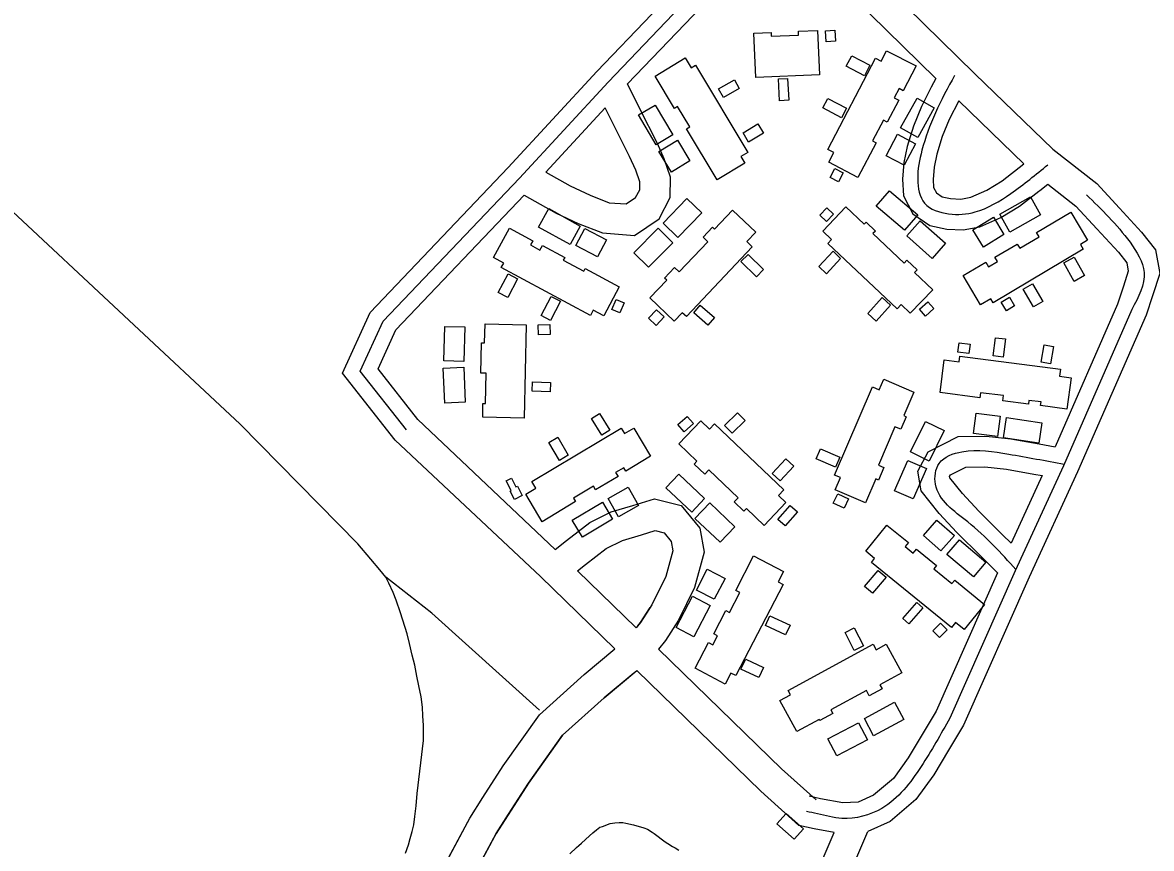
# Model space of a CAD drawing. Extents: x 3683613 to 3738215, y 469626 to 495384.
# Drawn here: x 3699931 to 3701036, y 485002 to 485810 of the extents above; entities that cross this region are included whole.
import ezdxf

# ---------------------------------------------------------------- set-up
doc = ezdxf.new("R2010")
doc.units = 0
for name, color, linetype in [('V-BLDG-OTLN', 7, 'Continuous'), ('V-ROAD-CNTR', 7, 'Continuous'), ('V-SITE-VEGE', 7, 'Continuous'), ('V-TOPO-SHOR', 7, 'Continuous')]:
    doc.layers.add(name, color=color, linetype=linetype)

msp = doc.modelspace()

# ---------------------------------------------------------------- linework, layer by layer
at = {"layer": 'V-BLDG-OTLN'}
for points in [[(3700709.4, 485802.4), (3700711.4, 485759), (3700649.2, 485756.2), (3700647.3, 485799.7), (3700664, 485800.4), (3700664.2, 485796.6), (3700690.9, 485797.8), (3700690.8, 485801.6)], [(3700717.9, 485791.1), (3700717.2, 485801.9), (3700726.4, 485802.5), (3700727.1, 485791.7)], [(3700590, 485768.2), (3700641.3, 485682.8), (3700634.6, 485678.8), (3700638.4, 485672.3), (3700611.2, 485656), (3700581.2, 485706), (3700584.4, 485708), (3700572.5, 485727.8), (3700569.5, 485726), (3700550.5, 485757.7), (3700579.9, 485775.4), (3700585.7, 485765.7)], [(3700719.8, 485685.8), (3700766.3, 485775), (3700771.7, 485772.2), (3700777.1, 485782.5), (3700806, 485767.5), (3700793.4, 485743.3), (3700789.4, 485745.4), (3700784.7, 485736.4), (3700789, 485734.2), (3700777.7, 485712.6), (3700774, 485714.6), (3700763.4, 485694.2), (3700766.9, 485692.4), (3700749.1, 485658.4), (3700720.5, 485673.3), (3700725.5, 485682.9)], [(3700755.4, 485757.9), (3700737.7, 485767.2), (3700743.1, 485777.5), (3700760.8, 485768.2)], [(3700612.6, 485745.2), (3700628.1, 485754), (3700632.9, 485745.5), (3700617.5, 485736.7)], [(3700672.4, 485733.4), (3700671.3, 485754.9), (3700680.2, 485755.3), (3700681.3, 485733.9)], [(3700551.5, 485690.3), (3700534.1, 485719.6), (3700550.5, 485729.3), (3700567.8, 485700)], [(3700733.1, 485716.9), (3700714.8, 485726.4), (3700719.7, 485735.8), (3700737.9, 485726.3)], [(3700790.9, 485706.8), (3700807, 485736), (3700823.8, 485726.7), (3700807.8, 485697.5)], [(3700636.6, 485702), (3700651.2, 485710.8), (3700656.8, 485701.6), (3700642.1, 485692.8)], [(3700554.3, 485683.7), (3700572.3, 485694.8), (3700584.6, 485674.8), (3700566.7, 485663.7)], [(3700776.8, 485679.6), (3700787.9, 485700.6), (3700805.4, 485691.4), (3700794.3, 485670.3)], [(3700730, 485654.2), (3700721.9, 485658.5), (3700726.5, 485667.2), (3700734.6, 485662.8)], [(3700780, 485645.4), (3700807.6, 485621.8), (3700794.7, 485606.7), (3700767.1, 485630.3)], [(3700887.9, 485622.5), (3700918, 485639.4), (3700927.9, 485621.7), (3700897.7, 485604.9)], [(3700446.4, 485627.9), (3700477.3, 485610.8), (3700467.2, 485592.6), (3700436.3, 485609.8)], [(3700558.3, 485613.5), (3700581.7, 485637.8), (3700596.2, 485623.8), (3700572.8, 485599.6)], [(3700711.8, 485621.4), (3700718.6, 485628.7), (3700725.2, 485622.5), (3700718.4, 485615.2)], [(3700787.4, 485529.8), (3700719.7, 485593.8), (3700723.3, 485597.7), (3700714.8, 485605.7), (3700737.4, 485629.6), (3700755.3, 485612.6), (3700757.1, 485614.6), (3700766.2, 485605.9), (3700763.8, 485603.4), (3700794.3, 485574.5), (3700797.1, 485577.5), (3700807.1, 485568), (3700804.5, 485565.3), (3700822.3, 485548.5), (3700800.4, 485525.4), (3700791.4, 485534)], [(3700645.7, 485590.5), (3700581.1, 485522.3), (3700577.1, 485526), (3700569.3, 485517.8), (3700545.4, 485540.4), (3700561.9, 485557.8), (3700559.7, 485559.8), (3700569.5, 485570.2), (3700574.1, 485565.9), (3700602.1, 485595.5), (3700597.5, 485599.8), (3700606.8, 485609.7), (3700608.7, 485607.9), (3700626.3, 485626.5), (3700649.1, 485604.9), (3700640.3, 485595.6)], [(3700969.7, 485588.2), (3700881.5, 485535.7), (3700879.1, 485539.7), (3700869.2, 485533.7), (3700852.2, 485562.3), (3700874.4, 485575.5), (3700877.1, 485570.9), (3700885.8, 485576.1), (3700883.3, 485580.2), (3700905.1, 485593.2), (3700907.6, 485589.1), (3700926.6, 485600.4), (3700924.1, 485604.6), (3700957.6, 485624.5), (3700973.9, 485597), (3700966.9, 485592.9)], [(3700861.6, 485607.1), (3700881.8, 485619.4), (3700892.1, 485602.4), (3700871.9, 485590.1)], [(3700487.2, 485523.3), (3700399.9, 485570.1), (3700402.4, 485574.6), (3700392.4, 485580), (3700407.8, 485608.8), (3700430.7, 485596.5), (3700428.4, 485592.3), (3700437.7, 485587.3), (3700440.1, 485591.8), (3700462, 485580), (3700460.5, 485577.3), (3700480.7, 485566.5), (3700482, 485569.1), (3700515.4, 485551.2), (3700500.2, 485522.8), (3700489.9, 485528.4)], [(3700481.8, 485608.3), (3700502.8, 485597.2), (3700494, 485580.6), (3700473, 485591.8)], [(3700529.7, 485584.7), (3700553.6, 485608.7), (3700567.9, 485594.5), (3700544, 485570.5)], [(3700810.2, 485615.9), (3700835, 485594), (3700821.9, 485579.2), (3700797.1, 485601.1)], [(3700710.7, 485571.2), (3700724.8, 485586.1), (3700732.2, 485579.1), (3700718.2, 485564.2)], [(3700649.9, 485561.1), (3700634.6, 485576), (3700641.5, 485583), (3700656.7, 485568.2)], [(3700960.9, 485556.6), (3700950.6, 485574.9), (3700960.7, 485580.5), (3700971, 485562.3)], [(3700397, 485545.9), (3700406.5, 485563.9), (3700415.7, 485559), (3700406.2, 485541)], [(3700921.1, 485531.6), (3700910.8, 485549), (3700919.9, 485554.3), (3700930.1, 485536.9)], [(3700439.1, 485523.1), (3700448.9, 485541.9), (3700457.8, 485537.2), (3700448.1, 485518.4)], [(3700758.7, 485525.3), (3700772.7, 485540.8), (3700781, 485533.3), (3700767, 485517.8)], [(3700894.7, 485527.9), (3700889.5, 485536.4), (3700897.4, 485541.1), (3700902.5, 485532.6)], [(3700508.2, 485529.2), (3700512.5, 485539), (3700520.3, 485535.5), (3700516, 485525.7)], [(3700551.6, 485513.3), (3700543.9, 485520.5), (3700551.9, 485528.9), (3700559.5, 485521.8)], [(3700602.1, 485513.9), (3700588.3, 485526), (3700594.8, 485533.4), (3700608.6, 485521.3)], [(3700809.4, 485529.3), (3700817.4, 485536.6), (3700823.4, 485530.1), (3700815.4, 485522.7)], [(3700343.6, 485478.9), (3700344.5, 485512.6), (3700364.1, 485512.1), (3700363.1, 485478.3)], [(3700424.3, 485514.1), (3700422.2, 485422.7), (3700381.7, 485423.6), (3700382, 485437.2), (3700384.5, 485437.1), (3700385.2, 485466.7), (3700379.8, 485466.9), (3700380.5, 485496.5), (3700383.5, 485496.5), (3700384, 485515)], [(3700435.9, 485514.1), (3700447.6, 485514.5), (3700447.9, 485504.8), (3700436.2, 485504.3)], [(3700847, 485487.4), (3700848.3, 485496.6), (3700858.9, 485495.1), (3700857.6, 485485.9)], [(3700881.6, 485483.7), (3700883.9, 485501.5), (3700893.7, 485500.3), (3700891.4, 485482.4)], [(3700928.5, 485477.6), (3700931.3, 485494.4), (3700940.6, 485492.8), (3700937.8, 485476)], [(3700849, 485483.5), (3700947.5, 485470.6), (3700946.6, 485463.7), (3700957.8, 485462.2), (3700953.8, 485431.6), (3700928, 485435), (3700928.4, 485438.7), (3700916.6, 485440.2), (3700916.1, 485436.3), (3700890.9, 485439.6), (3700891.6, 485444.8), (3700869.1, 485447.7), (3700868.4, 485442.7), (3700829.5, 485447.8), (3700833.7, 485479.8), (3700848.2, 485477.9)], [(3700344.7, 485437.4), (3700343.1, 485471.6), (3700363.1, 485472.6), (3700364.7, 485438.3)], [(3700430.5, 485458.3), (3700448, 485457.7), (3700447.7, 485448.5), (3700430.2, 485449.1)], [(3700726.1, 485367), (3700763.4, 485453.3), (3700769.9, 485450.5), (3700774.5, 485461), (3700803.9, 485448.3), (3700794, 485425.2), (3700796.3, 485424.2), (3700791, 485412), (3700785.4, 485414.4), (3700769.1, 485376.7), (3700774.5, 485374.3), (3700769.2, 485362.1), (3700766.6, 485363.3), (3700756.5, 485339.8), (3700726.8, 485352.6), (3700731.9, 485364.5)], [(3700498.4, 485406.2), (3700488.4, 485422.5), (3700496.1, 485427.2), (3700506.1, 485410.9)], [(3700572.9, 485416.4), (3700582, 485424.3), (3700588, 485417.4), (3700578.9, 485409.5)], [(3700608.7, 485417.3), (3700676.7, 485352.7), (3700671.4, 485347.1), (3700678.5, 485340.3), (3700657.2, 485317.8), (3700639.9, 485334.3), (3700637.5, 485331.7), (3700628, 485340.7), (3700632, 485344.8), (3700603.2, 485372.1), (3700599.1, 485367.8), (3700588.7, 485377.7), (3700591.5, 485380.6), (3700573.8, 485397.5), (3700595.2, 485420.1), (3700603.7, 485412.1)], [(3700618.6, 485415.6), (3700631.3, 485428), (3700638.7, 485420.5), (3700626, 485408.1)], [(3700800.7, 485389.7), (3700815.4, 485419.5), (3700833.4, 485410.6), (3700818.7, 485380.8)], [(3700864.9, 485427.6), (3700888.3, 485424.6), (3700885.7, 485404.7), (3700862.3, 485407.8)], [(3700894.5, 485423.3), (3700929.1, 485418.2), (3700926.1, 485398.3), (3700891.5, 485403.4)], [(3700429.9, 485360.6), (3700517.3, 485412.8), (3700520.4, 485407.6), (3700529.6, 485413.1), (3700546.1, 485385.5), (3700521.7, 485370.9), (3700519.8, 485374.1), (3700511.9, 485369.4), (3700514.2, 485365.5), (3700492.3, 485352.5), (3700490.2, 485356.1), (3700470.7, 485344.5), (3700472.7, 485341.1), (3700439.8, 485321.4), (3700423.8, 485348.3), (3700433.7, 485354.3)], [(3700456.8, 485381.4), (3700446.6, 485398.9), (3700455.2, 485404), (3700465.5, 485386.5)], [(3700727.3, 485374.9), (3700708.2, 485383), (3700712.4, 485392.8), (3700731.5, 485384.7)], [(3700665.2, 485368.5), (3700678.4, 485382.9), (3700686.2, 485375.7), (3700673, 485361.4)], [(3700785, 485351.6), (3700798, 485381.3), (3700816.2, 485373.4), (3700803.2, 485343.7)], [(3700412.8, 485343), (3700408.5, 485351.3), (3700409.7, 485351.9), (3700404.8, 485361.4), (3700409.8, 485364), (3700414.2, 485355.5), (3700415.7, 485356.3), (3700420.5, 485347)], [(3700573.6, 485367.9), (3700599, 485344), (3700586.5, 485330.8), (3700561.1, 485354.7)], [(3700504.5, 485344.1), (3700524.1, 485355.3), (3700534.2, 485337.4), (3700514.6, 485326.3)], [(3700725, 485339.5), (3700729.3, 485348.7), (3700740, 485343.7), (3700735.7, 485334.5)], [(3700469.4, 485322.8), (3700499, 485340.4), (3700508.9, 485323.8), (3700479.3, 485306.2)], [(3700604, 485339.9), (3700628.6, 485316.5), (3700614.1, 485301.2), (3700589.5, 485324.6)], [(3700670.8, 485323.7), (3700682.9, 485337.3), (3700690.1, 485330.9), (3700678, 485317.4)], [(3700830.4, 485292.9), (3700813.2, 485308), (3700826.3, 485322.9), (3700843.5, 485307.8)], [(3700840.6, 485217.7), (3700762.3, 485281.6), (3700765.4, 485285.4), (3700756.7, 485292.5), (3700777.5, 485318), (3700798.5, 485300.9), (3700795.4, 485297), (3700803.2, 485290.6), (3700806.5, 485294.5), (3700826, 485278.6), (3700823.3, 485275.3), (3700841.1, 485260.8), (3700843.9, 485264.3), (3700873, 485240.5), (3700853, 485216), (3700844.7, 485222.7)], [(3700862.2, 485267.4), (3700836.3, 485289.3), (3700848.5, 485303.8), (3700874.4, 485281.8)], [(3700675.9, 485259.9), (3700629.4, 485170.7), (3700624.8, 485173.1), (3700619.2, 485162.5), (3700589.6, 485178), (3700602.7, 485203.1), (3700607, 485200.8), (3700611.7, 485209.7), (3700608, 485211.6), (3700619.8, 485234.4), (3700623.3, 485232.6), (3700633.4, 485252.1), (3700629.4, 485254.2), (3700647, 485288.1), (3700676.3, 485272.8), (3700670.9, 485262.5)], [(3700590.9, 485254.4), (3700601.5, 485274.9), (3700619, 485265.9), (3700608.4, 485245.4)], [(3700755.6, 485257.9), (3700768.8, 485273.7), (3700776.6, 485267.1), (3700763.5, 485251.3)], [(3700571.1, 485217.9), (3700587.1, 485248.5), (3700604.5, 485239.4), (3700588.4, 485208.8)], [(3700793.1, 485226.6), (3700806.8, 485242.4), (3700812.8, 485237.2), (3700799.1, 485221.4)], [(3700678.2, 485210.7), (3700658.5, 485219.9), (3700663, 485229.4), (3700682.6, 485220.2)], [(3700822.5, 485214.5), (3700829.9, 485222.1), (3700836.6, 485215.6), (3700829.1, 485208)], [(3700745.5, 485195.4), (3700736.7, 485212.8), (3700745.5, 485217.4), (3700754.4, 485199.9)], [(3700680.9, 485156.3), (3700763.9, 485201.4), (3700766.9, 485195.9), (3700776.9, 485201.4), (3700792.2, 485173.3), (3700770.7, 485161.7), (3700772.8, 485157.8), (3700760.2, 485150.9), (3700757.4, 485156.1), (3700722.5, 485137.2), (3700724.4, 485133.5), (3700711.8, 485126.7), (3700711.1, 485127.9), (3700689.2, 485116), (3700672.7, 485146.2), (3700683.2, 485152)], [(3700652.2, 485168.8), (3700634.6, 485177), (3700639.2, 485186.9), (3700656.8, 485178.8)], [(3700755.4, 485128.6), (3700785, 485144.6), (3700794.1, 485127.7), (3700764.5, 485111.7)], [(3700719.7, 485108.9), (3700749.8, 485124.6), (3700758.6, 485107.8), (3700728.4, 485092.1)], [(3700678.8, 485035.7), (3700695.7, 485020.6), (3700686.7, 485010.5), (3700669.8, 485025.6)]]:
    msp.add_lwpolyline(points, close=True, dxfattribs=at)
at = {"layer": 'V-ROAD-CNTR'}
for points in [[(3700523.4, 485749.9), (3700619.7, 485850.7), (3700674.9, 485882.1), (3700713.1, 485865.6), (3700825.3, 485755.3)], [(3700730.2, 485890.9), (3700863.5, 485759.8), (3700939.8, 485686.1), (3700983, 485652.4), (3701005.2, 485628.3), (3701026.9, 485604.7), (3701040.5, 485587.4), (3701044.7, 485564.4), (3701037.5, 485542.6), (3701031.3, 485523.6), (3700964.1, 485370.1), (3700916.8, 485267), (3700852.4, 485122.2), (3700837.9, 485097.8), (3700823.5, 485073.6), (3700805.9, 485049.3), (3700780.6, 485028), (3700758.7, 485018)], [(3700511.1, 485196.8), (3700438.4, 485267.7), (3700296.1, 485401.3), (3700244.3, 485466.9), (3700271.5, 485526.2), (3700406.8, 485668.1), (3700493.5, 485762), (3700601.1, 485874.6)], [(3700284.1, 485517.7), (3700417.7, 485657.8), (3700504.4, 485751.7), (3700610.4, 485862.7)], [(3700422.3, 485640.9), (3700432.6, 485635.1), (3700453.6, 485623.5), (3700475.1, 485613.4), (3700498.9, 485604.2), (3700530.3, 485601.7), (3700554.4, 485618), (3700565.3, 485638.6), (3700565.6, 485658.8), (3700559.5, 485676.5), (3700552.8, 485691.7), (3700535.6, 485725.7), (3700523.4, 485749.9)], [(3700825.3, 485755.3), (3700820.9, 485746.7), (3700811.3, 485727.7), (3700803.5, 485708.7), (3700797.3, 485688.8), (3700794, 485673), (3700792.6, 485656.6), (3700793.6, 485640.5), (3700802.8, 485622.8), (3700819.6, 485611.3), (3700836, 485607.9), (3700852.1, 485607), (3700868.4, 485610.2), (3700889.1, 485619.1), (3700907.4, 485630.4), (3700926.2, 485644.9), (3700927.2, 485645.7)], [(3700847.8, 485733.3), (3700838.6, 485715.2), (3700831.7, 485698.6), (3700826.4, 485681.2), (3700823.7, 485668.6), (3700822.7, 485656.3), (3700823.1, 485648.7), (3700826, 485643.3), (3700831.6, 485639.4), (3700839.8, 485637.7), (3700850, 485637.2), (3700859.5, 485639), (3700875.2, 485645.8), (3700890.3, 485655.1), (3700911.7, 485671.6)], [(3700847.8, 485733.3), (3700911.7, 485671.6)], [(3700443.4, 485663.5), (3700501.6, 485726.5)], [(3700443.4, 485663.5), (3700467.3, 485650.2), (3700486.9, 485641), (3700505.6, 485633.7), (3700522.1, 485632.4), (3700531.4, 485638.7), (3700535.4, 485646.3), (3700535.5, 485654), (3700531.5, 485665.5), (3700525.6, 485678.9), (3700508.8, 485712.2), (3700501.6, 485726.5)], [(3700927.2, 485645.7), (3700935.1, 485651.8)], [(3700935.1, 485651.8), (3700962.6, 485630.3), (3700983.1, 485608), (3701004.1, 485585.2), (3701012.3, 485574.7), (3701013.8, 485566.5), (3701009, 485551.9), (3701003.3, 485534.4), (3700942.1, 485394.6)], [(3700452.6, 485294.3), (3700318.3, 485421.6), (3700279.2, 485471), (3700296.7, 485509.1), (3700422.3, 485640.9)], [(3701017.3, 485529), (3700950.4, 485376.2), (3700903.1, 485273.2), (3700839.1, 485129.1), (3700839.1, 485129.1)], [(3700307.2, 485411.4), (3700261.8, 485468.9), (3700284.1, 485517.7)], [(3700885.8, 485271.2), (3700869.7, 485287.2), (3700845.8, 485310.7), (3700828.7, 485329.3), (3700810.9, 485351.7), (3700807.6, 485370.7), (3700817.8, 485389.7), (3700847.3, 485404.9), (3700874.7, 485405.1), (3700898.9, 485402.5), (3700926.6, 485397.5), (3700942.1, 485394.6)], [(3700899.1, 485300.3), (3700890.7, 485308.5), (3700867.4, 485331.6), (3700851.4, 485348.9), (3700839.1, 485364.3), (3700838.9, 485365.6), (3700839.8, 485367.3), (3700854.6, 485374.9), (3700873.2, 485375.1), (3700894.6, 485372.8), (3700921.2, 485367.9), (3700929.4, 485366.5)], [(3700929.4, 485366.5), (3700899.1, 485300.3)], [(3700452.6, 485294.3), (3700463.9, 485303.1), (3700486.6, 485320.6), (3700507.4, 485331.1), (3700528.6, 485337.4), (3700549.9, 485343.9), (3700576.1, 485337.4), (3700594.4, 485315.2), (3700598.7, 485291.6), (3700589.2, 485256.9), (3700573.3, 485225.1), (3700560.6, 485205.2), (3700553.7, 485196.5)], [(3700474.5, 485273.3), (3700482.3, 485279.4), (3700502.6, 485295.1), (3700518.5, 485303.1), (3700537.2, 485308.7), (3700550.7, 485312.8), (3700559.3, 485310.6), (3700566.3, 485302.1), (3700568, 485292.9), (3700561, 485267.6), (3700547.2, 485239.9), (3700536.2, 485222.7), (3700532.1, 485217.5)], [(3700532.1, 485217.5), (3700474.5, 485273.3)], [(3700885.8, 485271.2), (3700825.7, 485136), (3700812.1, 485113.1), (3700798.4, 485090.1), (3700783.8, 485069.9), (3700764.5, 485053.6), (3700749.5, 485046.8), (3700734.4, 485046.1), (3700712.4, 485050.1), (3700701.5, 485052.6)], [(3700533.7, 485219.5), (3700536.2, 485222.7), (3700545.7, 485237.5)], [(3700381.8, 485051.4), (3700401.6, 485082.3), (3700437.3, 485132.4), (3700481.1, 485171.8), (3700511.1, 485196.8)], [(3700708.3, 485049.1), (3700674.4, 485079.6), (3700553.7, 485196.5)], [(3700407.1, 485035.2), (3700426.4, 485065.5), (3700459.8, 485112.3), (3700500.7, 485149.1), (3700532.7, 485175.7)], [(3700691.1, 485024.1), (3700653.9, 485057.7), (3700532.7, 485175.7)], [(3700529.7, 485173.2), (3700500.7, 485149.1), (3700459.8, 485112.3), (3700426.4, 485065.5), (3700394.9, 485016.1), (3700393.3, 485013.3)], [(3700239.6, 484850.4), (3700266.4, 484879), (3700291.3, 484909.5), (3700316, 484939.7), (3700343.5, 484983.8), (3700369, 485031.3), (3700381.8, 485051.4)], [(3700261.5, 484829.9), (3700289, 484859.3), (3700314.5, 484890.5), (3700340.4, 484922.2), (3700369.5, 484968.7), (3700394.9, 485016.1), (3700407.1, 485035.2)], [(3700366.9, 485027.4), (3700343.5, 484983.8), (3700316, 484939.7), (3700291.3, 484909.5), (3700266.1, 484878.7)], [(3700725.7, 485017.2), (3700706.4, 485020.7), (3700691.1, 485024.1)], [(3700393.3, 485013.3), (3700369.5, 484968.7), (3700340.4, 484922.2), (3700314.5, 484890.5), (3700289.3, 484859.7)], [(3700424.8, 484272.3), (3700619.1, 484692.2), (3700758.7, 485018)], [(3700621.6, 484774.1), (3700725.7, 485017.2)]]:
    msp.add_lwpolyline(points, dxfattribs=at)
for points in [[(3700843.7, 485758.3), (3700824.9, 485721.5), (3700811.8, 485685), (3700807.6, 485656.5), (3700814.4, 485633.1), (3700837.9, 485622.8), (3700864, 485624.6), (3700898.8, 485642.7), (3700935.1, 485670.8)], [(3700972.8, 485641.4), (3701015.5, 485594.9), (3701029.3, 485565.5), (3701017.3, 485529)], [(3700903.8, 485274.6), (3700856.6, 485321.2), (3700825, 485358), (3700828.8, 485378.5), (3700851, 485389.9), (3700896.7, 485387.6), (3700951.1, 485377.8)], [(3700839.1, 485129.1), (3700811, 485081.8), (3700772.6, 485040.8), (3700733.4, 485031), (3700709.4, 485035.4), (3700698.7, 485037.8)]]:
    msp.add_spline(points, degree=3, dxfattribs=at)
at = {"layer": 'V-SITE-VEGE'}
msp.add_lwpolyline([(3700467.1, 484996.4), (3700473.7, 485002.3), (3700475.7, 485004.3), (3700478.4, 485006.6), (3700486.4, 485013.9), (3700489.7, 485016.8), (3700493, 485019.9), (3700496.4, 485022.4), (3700498.9, 485023), (3700506.4, 485025.9), (3700511.1, 485026.5), (3700515.3, 485026.9), (3700518.9, 485026.9), (3700522, 485026.4), (3700529.2, 485024.8), (3700539.6, 485021.6), (3700543, 485020.3), (3700547.8, 485017.5), (3700549.7, 485016.2), (3700560.4, 485007.9), (3700563, 485006.3), (3700567.5, 485003.6), (3700570, 485002.2), (3700573.9, 484999.7)], dxfattribs=at)
at = {"layer": 'V-TOPO-SHOR'}
for points in [[(3700306, 484997), (3700308.9, 485005), (3700310.8, 485011.3), (3700312.6, 485018.2), (3700314.2, 485024.8), (3700315.2, 485032.8), (3700316.7, 485043.2), (3700317.6, 485055.3), (3700323.8, 485107.3), (3700323.6, 485121.8), (3700323.2, 485131.4), (3700322.8, 485139.9), (3700321.3, 485149.8), (3700319.3, 485160.7), (3700317.2, 485170.3), (3700315.1, 485181), (3700312.8, 485190.6), (3700309.9, 485202.3), (3700307.6, 485211.6), (3700301.3, 485232.2), (3700297, 485244.7), (3700294.2, 485252.1), (3700289.9, 485261.1), (3700286.9, 485267.1), (3700281, 485274.2), (3700272.1, 485284.7), (3700259.3, 485299.7), (3700144.4, 485416.8), (3699916.5, 485629.5)], [(3700437.3, 485136.9), (3700332, 485231.8), (3700286.9, 485267.1)]]:
    msp.add_lwpolyline(points, dxfattribs=at)

doc.saveas('drawing.dxf')
